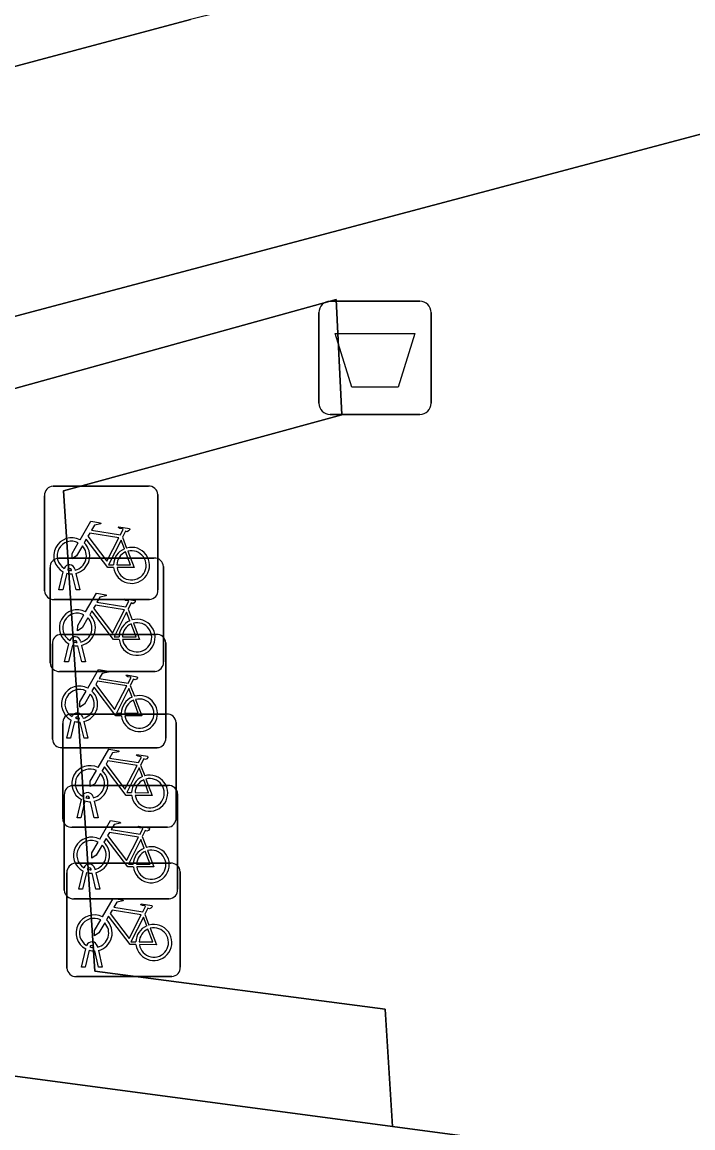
# Model space of a CAD drawing. Extents: x 160663 to 161506, y 382245 to 383291.
# Drawn here: x 161099.26 to 161105.17, y 383233.07 to 383242.82 of the extents above; entities that cross this region are included whole.
import ezdxf

# ---------------------------------------------------------------- set-up
doc = ezdxf.new("R2010")
doc.units = 0
for name, color, linetype in [('IMGEO_Afvalbak', 7, 'Continuous'), ('IMGEO_Berm_open', 7, 'Continuous'), ('IMGEO_Fietsenrek', 7, 'Continuous'), ('IMGEO_Fietspad_gesloten', 7, 'Continuous'), ('IMGEO_Groenvoorziening', 7, 'Continuous'), ('IMGEO_Voetpad_open', 7, 'Continuous'), ('IMGEO_Woonerf_open', 7, 'Continuous')]:
    doc.layers.add(name, color=color, linetype=linetype)

msp = doc.modelspace()

# ---------------------------------------------------------------- linework, layer by layer
at = {"layer": 'IMGEO_Afvalbak'}
for p, q in [((161101.9741, 383240.3595), (161102.7639, 383240.3595)), ((161102.7639, 383240.3595), (161101.9741, 383240.3595)), ((161101.8741, 383239.4605), (161101.8741, 383240.2595)), ((161101.8741, 383240.2595), (161101.8741, 383239.4605)), ((161102.8639, 383240.2595), (161102.8639, 383239.4605)), ((161102.8639, 383239.4605), (161102.8639, 383240.2595)), ((161102.7639, 383239.3605), (161101.9741, 383239.3605)), ((161101.9741, 383239.3605), (161102.7639, 383239.3605))]:
    msp.add_line(p, q, dxfattribs=at)
msp.add_lwpolyline([(161102.0168, 383240.0744), (161102.7212, 383240.0744), (161102.5724, 383239.6035), (161102.1656, 383239.6035), (161102.0168, 383240.0744)], dxfattribs=at)
for centre, start, end in [((161101.9741, 383240.2595), 90, 180), ((161101.9741, 383240.2595), 90, 180), ((161102.7639, 383240.2595), 0, 90), ((161102.7639, 383240.2595), 360, 90), ((161101.9741, 383239.4605), 180, 270), ((161101.9741, 383239.4605), 180, 270), ((161102.7639, 383239.4605), 270, 0), ((161102.7639, 383239.4605), 270, 0)]:
    msp.add_arc(centre, 0.1, start, end, dxfattribs=at)
at = {"layer": 'IMGEO_Berm_open'}
msp.add_lwpolyline([(161082.151, 383239.221), (161081.949, 383239.151), (161082.289, 383237.91), (161100.742, 383242.846)], dxfattribs=at)
at = {"layer": 'IMGEO_Fietsenrek'}
for p, q in [((161099.5309, 383238.7285), (161100.3718, 383238.7285)), ((161100.3718, 383238.7285), (161099.5309, 383238.7285)), ((161099.4565, 383237.8039), (161099.4565, 383238.6448)), ((161099.4565, 383238.6448), (161099.4565, 383237.8039)), ((161100.4555, 383238.6541), (161100.4555, 383237.8132)), ((161100.4555, 383237.8132), (161100.4555, 383238.6541)), ((161100.1432, 383238.2782), (161100.1795, 383238.183)), ((161099.5799, 383238.0935), (161100.4208, 383238.0935)), ((161100.4208, 383238.0935), (161099.5799, 383238.0935)), ((161099.5055, 383237.1689), (161099.5055, 383238.0098)), ((161099.5055, 383238.0098), (161099.5055, 383237.1689)), ((161099.5835, 383237.8133), (161099.6218, 383237.9733)), ((161099.6522, 383237.9611), (161099.6169, 383237.8133)), ((161099.6939, 383237.9849), (161099.6929, 383237.9892)), ((161099.735, 383237.8133), (161099.7011, 383237.955)), ((161099.7246, 383237.9964), (161099.7264, 383237.9885)), ((161099.7334, 383237.9593), (161099.7684, 383237.8133)), ((161100.5045, 383238.0191), (161100.5045, 383237.1782)), ((161100.5045, 383237.1782), (161100.5045, 383238.0191)), ((161099.6169, 383237.8133), (161099.5835, 383237.8133)), ((161099.7684, 383237.8133), (161099.735, 383237.8133)), ((161100.3811, 383237.7295), (161099.5402, 383237.7295)), ((161099.5402, 383237.7295), (161100.3811, 383237.7295)), ((161100.1922, 383237.6432), (161100.2285, 383237.548)), ((161099.5999, 383237.4205), (161100.4408, 383237.4205)), ((161100.4408, 383237.4205), (161099.5999, 383237.4205)), ((161099.7429, 383237.3499), (161099.7419, 383237.3542)), ((161099.7736, 383237.3614), (161099.7754, 383237.3535)), ((161100.5245, 383237.3461), (161100.5245, 383236.5052)), ((161100.5245, 383236.5052), (161100.5245, 383237.3461)), ((161099.5255, 383236.4959), (161099.5255, 383237.3368)), ((161099.5255, 383237.3368), (161099.5255, 383236.4959)), ((161099.6325, 383237.1783), (161099.6708, 383237.3383)), ((161099.7012, 383237.3261), (161099.6659, 383237.1783)), ((161099.784, 383237.1783), (161099.7501, 383237.32)), ((161099.7824, 383237.3243), (161099.8174, 383237.1783)), ((161099.6659, 383237.1783), (161099.6325, 383237.1783)), ((161099.8174, 383237.1783), (161099.784, 383237.1783)), ((161100.4301, 383237.0945), (161099.5892, 383237.0945)), ((161099.5892, 383237.0945), (161100.4301, 383237.0945)), ((161100.2122, 383236.9702), (161100.2485, 383236.875)), ((161099.6525, 383236.5053), (161099.6908, 383236.6653)), ((161099.6909, 383236.7185), (161100.5318, 383236.7185)), ((161100.5318, 383236.7185), (161099.6909, 383236.7185)), ((161099.7629, 383236.6769), (161099.7619, 383236.6812)), ((161099.7936, 383236.6884), (161099.7954, 383236.6805)), ((161099.6165, 383235.7939), (161099.6165, 383236.6348)), ((161099.6165, 383236.6348), (161099.6165, 383235.7939)), ((161099.7212, 383236.6531), (161099.6859, 383236.5053)), ((161099.804, 383236.5053), (161099.7701, 383236.647)), ((161099.8024, 383236.6513), (161099.8374, 383236.5053)), ((161100.6155, 383236.6441), (161100.6155, 383235.8032)), ((161100.6155, 383235.8032), (161100.6155, 383236.6441)), ((161099.6859, 383236.5053), (161099.6525, 383236.5053)), ((161099.8374, 383236.5053), (161099.804, 383236.5053)), ((161100.4501, 383236.4215), (161099.6092, 383236.4215)), ((161099.6092, 383236.4215), (161100.4501, 383236.4215)), ((161100.3032, 383236.2682), (161100.3395, 383236.173)), ((161099.7049, 383236.0875), (161100.5458, 383236.0875)), ((161100.5458, 383236.0875), (161099.7049, 383236.0875)), ((161099.6305, 383235.1629), (161099.6305, 383236.0038)), ((161099.6305, 383236.0038), (161099.6305, 383235.1629)), ((161099.8846, 383235.9864), (161099.8864, 383235.9785)), ((161100.6295, 383236.0131), (161100.6295, 383235.1722)), ((161100.6295, 383235.1722), (161100.6295, 383236.0131)), ((161099.7435, 383235.8033), (161099.7818, 383235.9633)), ((161099.8122, 383235.9511), (161099.7769, 383235.8033)), ((161099.8539, 383235.9749), (161099.8529, 383235.9792)), ((161099.895, 383235.8033), (161099.8611, 383235.945)), ((161099.8934, 383235.9493), (161099.9284, 383235.8033)), ((161099.7769, 383235.8033), (161099.7435, 383235.8033)), ((161099.9284, 383235.8033), (161099.895, 383235.8033)), ((161100.5411, 383235.7195), (161099.7002, 383235.7195)), ((161099.7002, 383235.7195), (161100.5411, 383235.7195)), ((161100.3172, 383235.6372), (161100.3535, 383235.542)), ((161099.7279, 383235.4015), (161100.5688, 383235.4015)), ((161100.5688, 383235.4015), (161099.7279, 383235.4015)), ((161099.6535, 383234.4769), (161099.6535, 383235.3178)), ((161099.6535, 383235.3178), (161099.6535, 383234.4769)), ((161099.7575, 383235.1723), (161099.7958, 383235.3323)), ((161099.8262, 383235.3201), (161099.7909, 383235.1723)), ((161099.8679, 383235.3439), (161099.8669, 383235.3482)), ((161099.909, 383235.1723), (161099.8751, 383235.314)), ((161099.8986, 383235.3554), (161099.9004, 383235.3475)), ((161099.9074, 383235.3183), (161099.9424, 383235.1723)), ((161100.6525, 383235.3271), (161100.6525, 383234.4862)), ((161100.6525, 383234.4862), (161100.6525, 383235.3271)), ((161099.7909, 383235.1723), (161099.7575, 383235.1723)), ((161099.9424, 383235.1723), (161099.909, 383235.1723)), ((161100.5551, 383235.0885), (161099.7142, 383235.0885)), ((161099.7142, 383235.0885), (161100.5551, 383235.0885)), ((161100.3402, 383234.9512), (161100.3765, 383234.856)), ((161099.7805, 383234.4863), (161099.8188, 383234.6463)), ((161099.8492, 383234.6341), (161099.8139, 383234.4863)), ((161099.8909, 383234.6579), (161099.8899, 383234.6622)), ((161099.932, 383234.4863), (161099.8981, 383234.628)), ((161099.9216, 383234.6694), (161099.9234, 383234.6615)), ((161099.9304, 383234.6323), (161099.9654, 383234.4863)), ((161099.8139, 383234.4863), (161099.7805, 383234.4863)), ((161099.9654, 383234.4863), (161099.932, 383234.4863)), ((161100.5781, 383234.4025), (161099.7372, 383234.4025)), ((161099.7372, 383234.4025), (161100.5781, 383234.4025))]:
    msp.add_line(p, q, dxfattribs=at)
for points in [[(161099.7691, 383238.2552), (161099.8638, 383238.4187), (161099.95, 383238.4049), (161099.9517, 383238.3962), (161099.8956, 383238.3853), (161099.8694, 383238.34), (161100.1246, 383238.2992)], [(161100.1246, 383238.2992), (161100.1496, 383238.348), (161100.1445, 383238.352), (161100.1213, 383238.3557), (161100.1086, 383238.3632), (161100.1076, 383238.3663), (161100.1098, 383238.3709), (161100.2046, 383238.3558), (161100.2069, 383238.3455), (161100.1975, 383238.3331), (161100.1851, 383238.3267), (161100.1706, 383238.3329), (161100.1432, 383238.2782)], [(161099.7898, 383238.2027), (161099.7382, 383238.1135), (161099.6983, 383238.0875), (161099.6995, 383238.135), (161099.754, 383238.2292)], [(161100.0648, 383238.0105), (161100.0151, 383238.0106), (161099.8244, 383238.2623), (161099.8054, 383238.2295)], [(161100.1117, 383238.274), (161099.8549, 383238.315), (161099.8382, 383238.2862), (161100.0052, 383238.0659), (161100.1117, 383238.274)], [(161100.1597, 383238.176), (161100.1304, 383238.2528), (161100.021, 383238.0347), (161100.0637, 383238.0346)], [(161100.0937, 383238.0345), (161100.2136, 383238.0343), (161100.1704, 383238.1479)], [(161100.1902, 383238.1548), (161100.2452, 383238.0102), (161100.0951, 383238.0105)], [(161099.8181, 383237.6202), (161099.9128, 383237.7837), (161099.999, 383237.7699), (161100.0007, 383237.7612), (161099.9446, 383237.7503), (161099.9184, 383237.705), (161100.1736, 383237.6642)], [(161100.1736, 383237.6642), (161100.1986, 383237.713), (161100.1935, 383237.717), (161100.1703, 383237.7207), (161100.1576, 383237.7282), (161100.1566, 383237.7313), (161100.1588, 383237.7359), (161100.2536, 383237.7208), (161100.2559, 383237.7105), (161100.2465, 383237.6981), (161100.2341, 383237.6917), (161100.2196, 383237.6979), (161100.1922, 383237.6432)], [(161100.1607, 383237.639), (161099.9039, 383237.68), (161099.8872, 383237.6512), (161100.0542, 383237.4309), (161100.1607, 383237.639)], [(161099.8388, 383237.5677), (161099.7872, 383237.4785), (161099.7473, 383237.4525), (161099.7485, 383237.5), (161099.803, 383237.5942)], [(161100.1138, 383237.3755), (161100.0641, 383237.3756), (161099.8734, 383237.6273), (161099.8544, 383237.5945)], [(161100.2087, 383237.541), (161100.1794, 383237.6178), (161100.07, 383237.3997), (161100.1127, 383237.3996)], [(161100.1427, 383237.3995), (161100.2626, 383237.3993), (161100.2194, 383237.5129)], [(161100.2392, 383237.5198), (161100.2942, 383237.3752), (161100.1441, 383237.3755)], [(161099.8381, 383236.9472), (161099.9328, 383237.1107), (161100.019, 383237.0969), (161100.0207, 383237.0882), (161099.9646, 383237.0773), (161099.9384, 383237.032), (161100.1936, 383236.9912)], [(161100.1936, 383236.9912), (161100.2186, 383237.04), (161100.2135, 383237.044), (161100.1903, 383237.0477), (161100.1776, 383237.0552), (161100.1766, 383237.0583), (161100.1788, 383237.0629), (161100.2736, 383237.0478), (161100.2759, 383237.0375), (161100.2665, 383237.0251), (161100.2541, 383237.0187), (161100.2396, 383237.0249), (161100.2122, 383236.9702)], [(161100.1807, 383236.966), (161099.9239, 383237.007), (161099.9072, 383236.9782), (161100.0742, 383236.7579), (161100.1807, 383236.966)], [(161099.8588, 383236.8947), (161099.8072, 383236.8055), (161099.7673, 383236.7795), (161099.7685, 383236.827), (161099.823, 383236.9212)], [(161100.1338, 383236.7025), (161100.0841, 383236.7026), (161099.8934, 383236.9543), (161099.8744, 383236.9215)], [(161100.2287, 383236.868), (161100.1994, 383236.9448), (161100.09, 383236.7267), (161100.1327, 383236.7266)], [(161100.1627, 383236.7265), (161100.2826, 383236.7263), (161100.2394, 383236.8399)], [(161100.2592, 383236.8468), (161100.3142, 383236.7022), (161100.1641, 383236.7025)], [(161099.9291, 383236.2452), (161100.0238, 383236.4087), (161100.11, 383236.3949), (161100.1117, 383236.3862), (161100.0556, 383236.3753), (161100.0294, 383236.33), (161100.2846, 383236.2892)], [(161100.2717, 383236.264), (161100.0149, 383236.305), (161099.9982, 383236.2762), (161100.1652, 383236.0559), (161100.2717, 383236.264)], [(161100.2846, 383236.2892), (161100.3096, 383236.338), (161100.3045, 383236.342), (161100.2813, 383236.3457), (161100.2686, 383236.3532), (161100.2676, 383236.3563), (161100.2698, 383236.3609), (161100.3646, 383236.3458), (161100.3669, 383236.3355), (161100.3575, 383236.3231), (161100.3451, 383236.3167), (161100.3306, 383236.3229), (161100.3032, 383236.2682)], [(161099.9498, 383236.1927), (161099.8982, 383236.1035), (161099.8583, 383236.0775), (161099.8595, 383236.125), (161099.914, 383236.2192)], [(161100.2248, 383236.0005), (161100.1751, 383236.0006), (161099.9844, 383236.2523), (161099.9654, 383236.2195)], [(161100.3197, 383236.166), (161100.2904, 383236.2428), (161100.181, 383236.0247), (161100.2237, 383236.0246)], [(161100.2537, 383236.0245), (161100.3736, 383236.0243), (161100.3304, 383236.1379)], [(161100.3502, 383236.1448), (161100.4052, 383236.0002), (161100.2551, 383236.0005)], [(161099.9431, 383235.6142), (161100.0378, 383235.7777), (161100.124, 383235.7639), (161100.1257, 383235.7552), (161100.0696, 383235.7443), (161100.0434, 383235.699), (161100.2986, 383235.6582)], [(161100.2986, 383235.6582), (161100.3236, 383235.707), (161100.3185, 383235.711), (161100.2953, 383235.7147), (161100.2826, 383235.7222), (161100.2816, 383235.7253), (161100.2838, 383235.7299), (161100.3786, 383235.7148), (161100.3809, 383235.7045), (161100.3715, 383235.6921), (161100.3591, 383235.6857), (161100.3446, 383235.6919), (161100.3172, 383235.6372)], [(161100.2388, 383235.3695), (161100.1891, 383235.3696), (161099.9984, 383235.6213), (161099.9794, 383235.5885)], [(161100.2857, 383235.633), (161100.0289, 383235.674), (161100.0122, 383235.6452), (161100.1792, 383235.4249), (161100.2857, 383235.633)], [(161100.3337, 383235.535), (161100.3044, 383235.6118), (161100.195, 383235.3937), (161100.2377, 383235.3936)], [(161099.9638, 383235.5617), (161099.9122, 383235.4725), (161099.8723, 383235.4465), (161099.8735, 383235.494), (161099.928, 383235.5882)], [(161100.2677, 383235.3935), (161100.3876, 383235.3933), (161100.3444, 383235.5069)], [(161100.3642, 383235.5138), (161100.4192, 383235.3692), (161100.2691, 383235.3695)], [(161099.9661, 383234.9282), (161100.0608, 383235.0917), (161100.147, 383235.0779), (161100.1487, 383235.0692), (161100.0926, 383235.0583), (161100.0664, 383235.013), (161100.3216, 383234.9722)], [(161100.3216, 383234.9722), (161100.3466, 383235.021), (161100.3415, 383235.025), (161100.3183, 383235.0287), (161100.3056, 383235.0362), (161100.3046, 383235.0393), (161100.3068, 383235.0439), (161100.4016, 383235.0288), (161100.4039, 383235.0185), (161100.3945, 383235.0061), (161100.3821, 383234.9997), (161100.3676, 383235.0059), (161100.3402, 383234.9512)], [(161100.2618, 383234.6835), (161100.2121, 383234.6836), (161100.0214, 383234.9353), (161100.0024, 383234.9025)], [(161100.3087, 383234.947), (161100.0519, 383234.988), (161100.0352, 383234.9592), (161100.2022, 383234.7389), (161100.3087, 383234.947)], [(161100.3567, 383234.849), (161100.3274, 383234.9258), (161100.218, 383234.7077), (161100.2607, 383234.7076)], [(161099.9868, 383234.8757), (161099.9352, 383234.7865), (161099.8953, 383234.7605), (161099.8965, 383234.808), (161099.951, 383234.9022)], [(161100.2907, 383234.7075), (161100.4106, 383234.7073), (161100.3674, 383234.8209)], [(161100.3872, 383234.8278), (161100.4422, 383234.6832), (161100.2921, 383234.6835)]]:
    msp.add_lwpolyline(points, dxfattribs=at)
for centre, radius, start, end in [((161099.5342, 383238.6506), 0.0779, 92.4484, 184.28452), ((161099.5342, 383238.6506), 0.0779, 92.4484, 184.28452), ((161100.3776, 383238.6508), 0.0779, 2.4484, 94.28452), ((161100.3776, 383238.6508), 0.0779, 2.4484, 94.28452), ((161099.6961, 383238.1139), 0.159, 62.67661, 242.13685), ((161099.6961, 383238.1139), 0.129, 63.31916, 238.90302), ((161099.6961, 383238.1139), 0.159, 283.5766, 46.60424), ((161099.6961, 383238.1139), 0.129, 283.60429, 43.43025), ((161100.2227, 383238.0299), 0.159, 113.3408, 178.32165), ((161100.2227, 383238.0299), 0.159, 187.0065, 105.77075), ((161100.2227, 383238.0299), 0.129, 113.92302, 177.95563), ((161100.2227, 383238.0299), 0.129, 188.67146, 104.58832), ((161099.5832, 383238.0156), 0.0779, 92.4484, 184.28452), ((161099.5832, 383238.0156), 0.0779, 92.4484, 184.28452), ((161099.6759, 383237.9853), 0.0499, 12.8025, 158.69338), ((161100.4266, 383238.0158), 0.0779, 2.4484, 94.28452), ((161100.4266, 383238.0158), 0.0779, 2.4484, 94.28452), ((161099.6961, 383238.1139), 0.159, 253.99666, 271.78671), ((161099.6759, 383237.9853), 0.0174, 12.8025, 163.45023), ((161099.6961, 383238.1139), 0.129, 253.41502, 269.02044), ((161099.5344, 383237.8072), 0.0779, 182.4484, 274.28452), ((161099.5344, 383237.8072), 0.0779, 182.4484, 274.28452), ((161100.3778, 383237.8074), 0.0779, 272.4484, 4.28452), ((161100.3778, 383237.8074), 0.0779, 272.4484, 4.28452), ((161099.7451, 383237.4789), 0.159, 62.67661, 242.13685), ((161099.7451, 383237.4789), 0.129, 63.31916, 238.90302), ((161099.7451, 383237.4789), 0.129, 283.60429, 43.43025), ((161099.7451, 383237.4789), 0.159, 283.5766, 46.60424), ((161100.2717, 383237.3949), 0.159, 113.3408, 178.32165), ((161100.2717, 383237.3949), 0.159, 187.0065, 105.77075), ((161100.2717, 383237.3949), 0.129, 113.92302, 177.95563), ((161100.2717, 383237.3949), 0.129, 188.67146, 104.58832), ((161099.6032, 383237.3426), 0.0779, 92.4484, 184.28452), ((161099.6032, 383237.3426), 0.0779, 92.4484, 184.28452), ((161099.7249, 383237.3503), 0.0499, 12.8025, 158.69338), ((161099.7249, 383237.3503), 0.0174, 12.8025, 163.45023), ((161099.7451, 383237.4789), 0.129, 253.41502, 269.02044), ((161100.4466, 383237.3428), 0.0779, 2.4484, 94.28452), ((161100.4466, 383237.3428), 0.0779, 2.4484, 94.28452), ((161099.7451, 383237.4789), 0.159, 253.99666, 271.78671), ((161099.5834, 383237.1722), 0.0779, 182.4484, 274.28452), ((161099.5834, 383237.1722), 0.0779, 182.4484, 274.28452), ((161100.4268, 383237.1724), 0.0779, 272.4484, 4.28452), ((161100.4268, 383237.1724), 0.0779, 272.4484, 4.28452), ((161099.7651, 383236.8059), 0.159, 62.67661, 242.13685), ((161099.7651, 383236.8059), 0.129, 63.31916, 238.90302), ((161099.7651, 383236.8059), 0.129, 283.60429, 43.43025), ((161099.7651, 383236.8059), 0.159, 283.5766, 46.60424), ((161100.2917, 383236.7219), 0.159, 113.3408, 178.32165), ((161100.2917, 383236.7219), 0.159, 187.0065, 105.77075), ((161100.2917, 383236.7219), 0.129, 113.92302, 177.95563), ((161100.2917, 383236.7219), 0.129, 188.67146, 104.58832), ((161099.6942, 383236.6406), 0.0779, 92.4484, 184.28452), ((161099.6942, 383236.6406), 0.0779, 92.4484, 184.28452), ((161099.7449, 383236.6773), 0.0499, 12.8025, 158.69338), ((161099.7449, 383236.6773), 0.0174, 12.8025, 163.45023), ((161099.7651, 383236.8059), 0.129, 253.41502, 269.02044), ((161100.5376, 383236.6408), 0.0779, 2.4484, 94.28452), ((161100.5376, 383236.6408), 0.0779, 2.4484, 94.28452), ((161099.7651, 383236.8059), 0.159, 253.99666, 271.78671), ((161099.6034, 383236.4992), 0.0779, 182.4484, 274.28452), ((161099.6034, 383236.4992), 0.0779, 182.4484, 274.28452), ((161100.4468, 383236.4994), 0.0779, 272.4484, 4.28452), ((161100.4468, 383236.4994), 0.0779, 272.4484, 4.28452), ((161099.8561, 383236.1039), 0.159, 62.67661, 242.13685), ((161099.8561, 383236.1039), 0.129, 63.31916, 238.90302), ((161099.8561, 383236.1039), 0.129, 283.60429, 43.43025), ((161099.8561, 383236.1039), 0.159, 283.5766, 46.60424), ((161100.3827, 383236.0199), 0.159, 187.0065, 105.77075), ((161099.7082, 383236.0096), 0.0779, 92.4484, 184.28452), ((161099.7082, 383236.0096), 0.0779, 92.4484, 184.28452), ((161100.3827, 383236.0199), 0.159, 113.3408, 178.32165), ((161100.3827, 383236.0199), 0.129, 113.92302, 177.95563), ((161100.3827, 383236.0199), 0.129, 188.67146, 104.58832), ((161100.5516, 383236.0098), 0.0779, 2.4484, 94.28452), ((161100.5516, 383236.0098), 0.0779, 2.4484, 94.28452), ((161099.8359, 383235.9753), 0.0499, 12.8025, 158.69338), ((161099.8359, 383235.9753), 0.0174, 12.8025, 163.45023), ((161099.8561, 383236.1039), 0.129, 253.41502, 269.02044), ((161099.8561, 383236.1039), 0.159, 253.99666, 271.78671), ((161099.6944, 383235.7972), 0.0779, 182.4484, 274.28452), ((161099.6944, 383235.7972), 0.0779, 182.4484, 274.28452), ((161100.5378, 383235.7974), 0.0779, 272.4484, 4.28452), ((161100.5378, 383235.7974), 0.0779, 272.4484, 4.28452), ((161099.8701, 383235.4729), 0.159, 62.67661, 242.13685), ((161099.8701, 383235.4729), 0.129, 63.31916, 238.90302), ((161099.8701, 383235.4729), 0.129, 283.60429, 43.43025), ((161099.8701, 383235.4729), 0.159, 283.5766, 46.60424), ((161100.3967, 383235.3889), 0.159, 113.3408, 178.32165), ((161100.3967, 383235.3889), 0.159, 187.0065, 105.77075), ((161100.3967, 383235.3889), 0.129, 113.92302, 177.95563), ((161100.3967, 383235.3889), 0.129, 188.67146, 104.58832), ((161099.7312, 383235.3236), 0.0779, 92.4484, 184.28452), ((161099.7312, 383235.3236), 0.0779, 92.4484, 184.28452), ((161099.8499, 383235.3443), 0.0499, 12.8025, 158.69338), ((161100.5746, 383235.3238), 0.0779, 2.4484, 94.28452), ((161100.5746, 383235.3238), 0.0779, 2.4484, 94.28452), ((161099.8701, 383235.4729), 0.159, 253.99666, 271.78671), ((161099.8499, 383235.3443), 0.0174, 12.8025, 163.45023), ((161099.8701, 383235.4729), 0.129, 253.41502, 269.02044), ((161099.7084, 383235.1662), 0.0779, 182.4484, 274.28452), ((161099.7084, 383235.1662), 0.0779, 182.4484, 274.28452), ((161100.5518, 383235.1664), 0.0779, 272.4484, 4.28452), ((161100.5518, 383235.1664), 0.0779, 272.4484, 4.28452), ((161099.8931, 383234.7869), 0.159, 62.67661, 242.13685), ((161099.8931, 383234.7869), 0.129, 63.31916, 238.90302), ((161099.8931, 383234.7869), 0.129, 283.60429, 43.43025), ((161099.8931, 383234.7869), 0.159, 283.5766, 46.60424), ((161100.4197, 383234.7029), 0.159, 113.3408, 178.32165), ((161100.4197, 383234.7029), 0.159, 187.0065, 105.77075), ((161100.4197, 383234.7029), 0.129, 113.92302, 177.95563), ((161100.4197, 383234.7029), 0.129, 188.67146, 104.58832), ((161099.8729, 383234.6583), 0.0499, 12.8025, 158.69338), ((161099.8931, 383234.7869), 0.159, 253.99666, 271.78671), ((161099.8729, 383234.6583), 0.0174, 12.8025, 163.45023), ((161099.8931, 383234.7869), 0.129, 253.41502, 269.02044), ((161099.7314, 383234.4802), 0.0779, 182.4484, 274.28452), ((161099.7314, 383234.4802), 0.0779, 182.4484, 274.28452), ((161100.5748, 383234.4804), 0.0779, 272.4484, 4.28452), ((161100.5748, 383234.4804), 0.0779, 272.4484, 4.28452)]:
    msp.add_arc(centre, radius, start, end, dxfattribs=at)
at = {"layer": 'IMGEO_Fietspad_gesloten'}
for points in [[(161110.354, 383242.652), (161107.307, 383244.472), (161100.742, 383242.846), (161082.289, 383237.91)], [(161082.387, 383235.845), (161087.246, 383237.053), (161101.999, 383240.973), (161108.757, 383242.768)]]:
    msp.add_lwpolyline(points, dxfattribs=at)
at = {"layer": 'IMGEO_Groenvoorziening'}
msp.add_lwpolyline([(161092.092, 383236.705), (161093.256, 383237.091), (161093.568, 383237.128), (161098.728, 383238.541), (161099.061, 383233.542), (161102.524, 383233.079), (161102.458, 383234.114), (161099.899, 383234.449), (161099.622, 383238.686), (161102.076, 383239.358), (161102.028, 383240.375), (161087.446, 383236.334), (161087.805, 383235.048), (161092.753, 383234.386)], close=True, dxfattribs=at)
at = {"layer": 'IMGEO_Voetpad_open'}
msp.add_lwpolyline([(161108.757, 383242.768), (161101.999, 383240.973), (161087.246, 383237.053), (161087.446, 383236.334), (161102.028, 383240.375), (161102.076, 383239.358), (161099.622, 383238.686), (161099.899, 383234.449), (161102.458, 383234.114), (161102.524, 383233.079), (161105.293, 383232.709), (161105.423, 383233.702), (161109.18, 383233.208), (161109.047, 383232.207), (161110.653, 383231.992), (161110.778, 383233.055), (161111.067, 383233.013), (161114.546, 383232.508)], dxfattribs=at)
at = {"layer": 'IMGEO_Woonerf_open'}
msp.add_lwpolyline([(161133.511, 383228.934), (161125.377, 383230.022), (161124.563, 383230.131), (161122.227, 383230.444), (161121.4, 383230.554), (161119.764, 383230.773), (161116.019, 383231.274), (161114.399, 383231.491), (161110.653, 383231.992), (161109.047, 383232.207), (161105.293, 383232.709), (161102.524, 383233.079), (161099.061, 383233.542), (161095.357, 383234.038), (161092.753, 383234.386), (161087.805, 383235.048), (161086.994, 383229.022), (161097.531, 383227.714), (161097.366, 383226.384), (161097.337, 383226.167)], dxfattribs=at)

doc.saveas('drawing.dxf')
